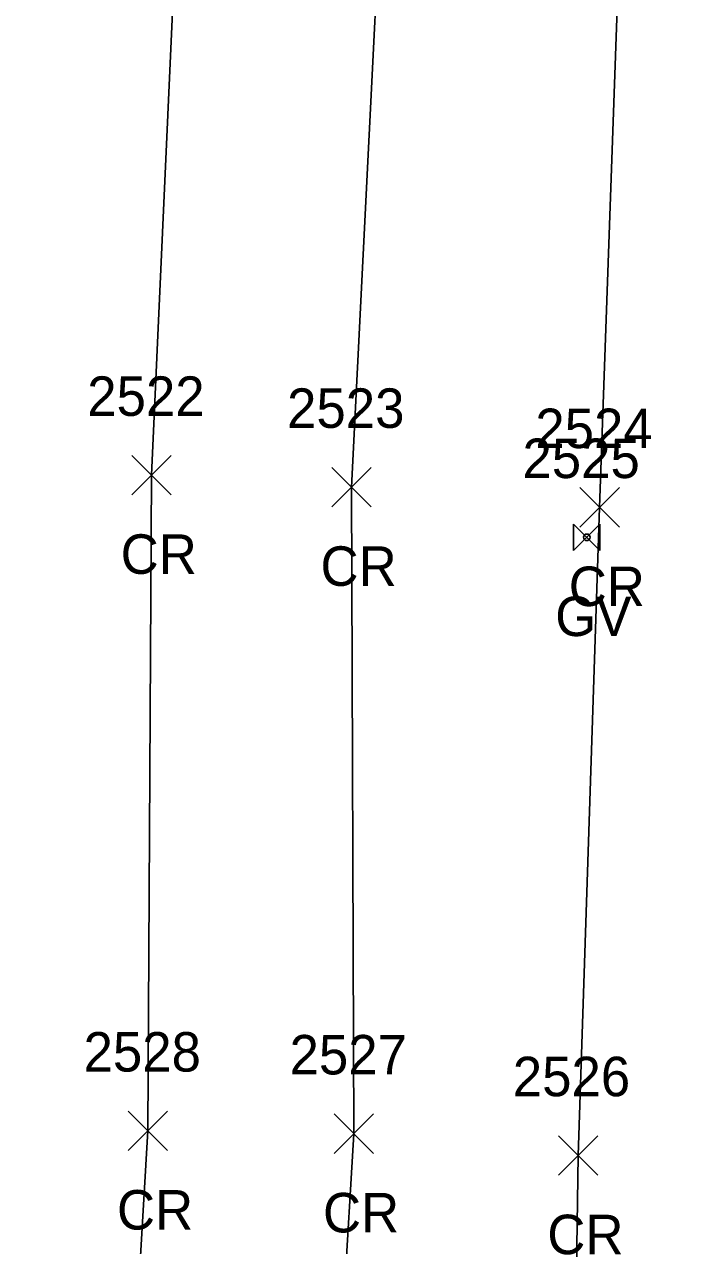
# Model space of a CAD drawing. Extents: x 1462089 to 1464015, y 730534 to 736144.
# Drawn here: x 1463204.1 to 1463237.8, y 733830.5 to 733892.3 of the extents above; entities that cross this region are included whole.
import ezdxf

# ---------------------------------------------------------------- set-up
doc = ezdxf.new("R2010")
doc.units = 0
for name, color, linetype in [('P_A', 7, 'Continuous'), ('P_I', 7, 'Continuous'), ('P_TIC', 7, 'Continuous'), ('PRC', 7, 'Continuous'), ('U_A', 7, 'Continuous'), ('U_I', 7, 'Continuous'), ('UWV', 7, 'Continuous')]:
    doc.layers.add(name, color=color, linetype=linetype)

msp = doc.modelspace()

# ---------------------------------------------------------------- linework, layer by layer
at = {"layer": 'P_TIC'}
for points in [[(1463209.504, 733868.485), (1463211.504, 733870.485)], [(1463211.504, 733868.485), (1463209.504, 733870.485)], [(1463219.632, 733867.877), (1463221.632, 733869.877)], [(1463221.632, 733867.877), (1463219.632, 733869.877)], [(1463232.211, 733866.853), (1463234.211, 733868.853)], [(1463234.211, 733866.853), (1463232.211, 733868.853)], [(1463209.318, 733835.277), (1463211.318, 733837.277)], [(1463211.318, 733835.277), (1463209.318, 733837.277)], [(1463219.757, 733835.132), (1463221.757, 733837.132)], [(1463221.757, 733835.132), (1463219.757, 733837.132)], [(1463231.126, 733834.029), (1463233.126, 733836.029)], [(1463233.126, 733834.029), (1463231.126, 733836.029)]]:
    msp.add_lwpolyline(points, dxfattribs=at)
at = {"layer": 'PRC'}
for points in [[(1463215.188, 734017.403), (1463213.246, 733964.17), (1463212.713, 733918.287), (1463210.504, 733869.485), (1463210.318, 733836.277), (1463207.426, 733786.95), (1463204.898, 733732.178), (1463201.281, 733692.844), (1463197.145, 733640.94), (1463189.481, 733561.096), (1463184.103, 733515.992), (1463179.263, 733478.056), (1463173.047, 733431.971), (1463166.537, 733387.928)], [(1463226.225, 734016.91), (1463224.484, 733963.112), (1463223.017, 733916.36), (1463220.632, 733868.877), (1463220.757, 733836.132), (1463217.813, 733786.901), (1463215.363, 733731.492), (1463212.256, 733691.951), (1463207.891, 733639.469), (1463200.953, 733560.156), (1463195.256, 733512.527), (1463190.257, 733475.819), (1463184.256, 733428.992), (1463177.497, 733386.208)], [(1463237.77, 734016.397), (1463235.711, 733961.604), (1463234.889, 733915.525), (1463233.211, 733867.853), (1463232.126, 733835.029), (1463231.399, 733785.333), (1463227.746, 733733.581), (1463224.142, 733690.297), (1463219.974, 733638.182), (1463211.858, 733560.323), (1463206.748, 733509.815), (1463201.849, 733474.253), (1463195.707, 733430.165), (1463188.537, 733383.461)]]:
    msp.add_lwpolyline(points, dxfattribs=at)
at = {"layer": 'UWV'}
for p, q in [((1463231.893, 733867.002), (1463233.226, 733865.669)), ((1463233.226, 733867.002), (1463231.893, 733865.669))]:
    msp.add_line(p, q, dxfattribs=at)
for points in [[(1463231.893, 733867.002), (1463231.893, 733865.669)], [(1463233.226, 733865.669), (1463233.226, 733867.002)]]:
    msp.add_lwpolyline(points, dxfattribs=at)
msp.add_circle((1463232.559, 733866.335), 0.167, dxfattribs=at)

# ---------------------------------------------------------------- texts
at = {"layer": 'P_A'}
for p in [(1463208.938, 733864.485), (1463219.065, 733863.877), (1463231.644, 733862.853), (1463208.751, 733831.277), (1463219.19, 733831.132), (1463230.559, 733830.029)]:
    msp.add_text('CR', height=2, dxfattribs=at).set_placement(p)
at = {"layer": 'P_I'}
for s, p in [('2522', (1463207.245, 733872.485)), ('2523', (1463217.372, 733871.877)), ('2524', (1463229.951, 733870.853)), ('2528', (1463207.058, 733839.277)), ('2527', (1463217.497, 733839.132)), ('2526', (1463228.811, 733838.029))]:
    msp.add_text(s, height=2, dxfattribs=at).set_placement(p)
at = {"layer": 'U_A'}
msp.add_text('GV', height=2, dxfattribs=at).set_placement((1463230.961, 733861.335))
at = {"layer": 'U_I'}
msp.add_text('2525', height=2, dxfattribs=at).set_placement((1463229.3, 733869.335))

doc.saveas('drawing.dxf')
